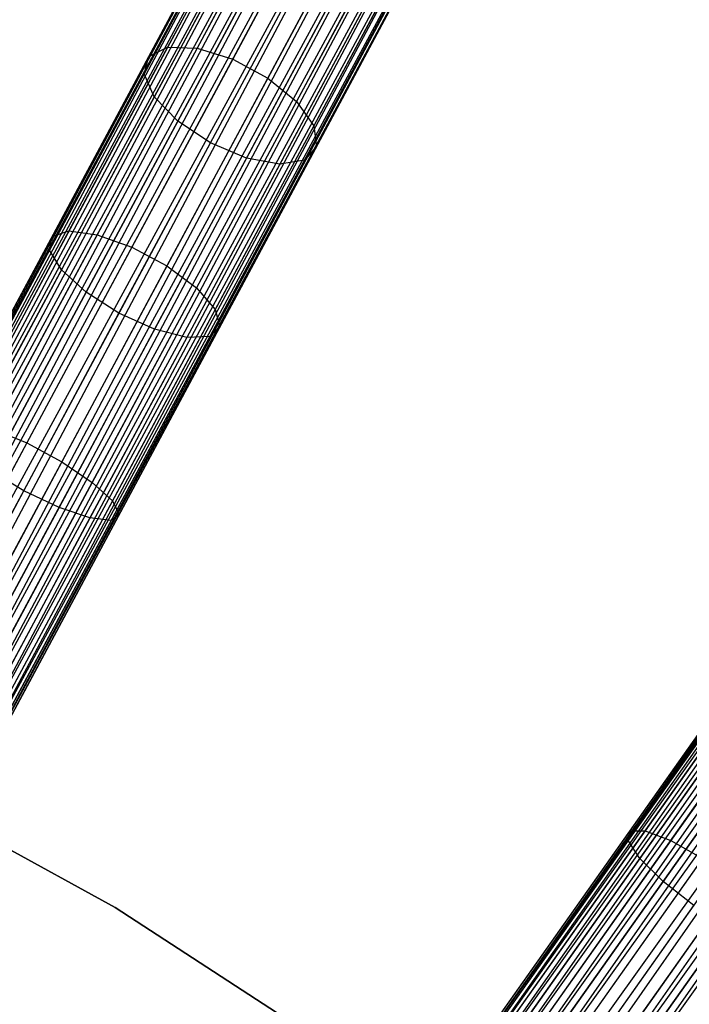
# Model space of a CAD drawing. Extents: x -102 to 102, y -101 to 102.
# Tile 458 of 481: x 31.57 to 38.56, y 53.51 to 63.78. Entities that reach past the tile are written whole.
import ezdxf

# ---------------------------------------------------------------- set-up
doc = ezdxf.new("R2010")
doc.units = 0
doc.header["$LTSCALE"] = 25.4
doc.layers.get('0').update_dxf_attribs({"linetype": 'CONTINUOUS'})

# ---------------------------------------------------------------- blocks, each defined once
blk = doc.blocks.new('NL2500011659_STL')
at = {"color": 0}
for p, q in [((19.595, 38.59, -7.395), (37.28, 71.523, -7.395)), ((19.595, 38.59, -7.605), (37.28, 71.523, -7.395)), ((19.595, 38.59, -7.605), (37.28, 71.523, -7.395)), ((19.595, 38.59, -7.395), (37.28, 71.523, -7.395)), ((37.28, 71.523, -7.395), (19.633, 38.57, -7.191)), ((37.28, 71.523, -7.395), (19.633, 38.57, -7.191)), ((37.318, 71.503, -7.809), (19.595, 38.59, -7.605)), ((37.318, 71.503, -7.809), (19.595, 38.59, -7.605)), ((19.633, 38.57, -7.809), (37.318, 71.503, -7.809)), ((19.633, 38.57, -7.809), (37.318, 71.503, -7.809)), ((19.633, 38.57, -7.191), (37.393, 71.463, -7)), ((19.633, 38.57, -7.191), (37.393, 71.463, -7)), ((19.708, 38.53, -8), (37.318, 71.503, -7.809)), ((19.708, 38.53, -8), (37.318, 71.503, -7.809)), ((19.708, 38.53, -7), (37.393, 71.463, -7)), ((19.708, 38.53, -7), (37.393, 71.463, -7)), ((37.501, 71.405, -8.169), (19.708, 38.53, -8)), ((37.501, 71.405, -8.169), (19.708, 38.53, -8)), ((37.393, 71.463, -7), (19.816, 38.471, -6.831)), ((37.393, 71.463, -7), (19.816, 38.471, -6.831)), ((19.816, 38.471, -8.169), (37.501, 71.405, -8.169)), ((19.816, 38.471, -8.169), (37.501, 71.405, -8.169)), ((19.953, 38.398, -8.309), (37.501, 71.405, -8.169)), ((19.953, 38.398, -8.309), (37.501, 71.405, -8.169)), ((19.816, 38.471, -6.831), (37.638, 71.331, -6.691)), ((19.816, 38.471, -6.831), (37.638, 71.331, -6.691)), ((19.953, 38.398, -6.691), (37.638, 71.331, -6.691)), ((19.953, 38.398, -6.691), (37.638, 71.331, -6.691)), ((37.638, 71.331, -6.691), (20.113, 38.312, -6.586)), ((37.638, 71.331, -6.691), (20.113, 38.312, -6.586)), ((37.797, 71.245, -8.414), (19.953, 38.398, -8.309)), ((37.797, 71.245, -8.414), (19.953, 38.398, -8.309)), ((20.113, 38.312, -8.414), (37.797, 71.245, -8.414)), ((20.113, 38.312, -8.414), (37.797, 71.245, -8.414)), ((20.288, 38.218, -8.478), (37.797, 71.245, -8.414)), ((20.288, 38.218, -8.478), (37.797, 71.245, -8.414)), ((20.113, 38.312, -6.586), (37.973, 71.151, -6.522)), ((20.113, 38.312, -6.586), (37.973, 71.151, -6.522)), ((20.288, 38.218, -6.522), (37.973, 71.151, -6.522)), ((20.288, 38.218, -6.522), (37.973, 71.151, -6.522)), ((20.288, 38.218, -8.478), (38.156, 71.053, -8.5)), ((20.288, 38.218, -8.478), (38.156, 71.053, -8.5)), ((20.471, 38.12, -6.5), (38.156, 71.053, -6.5)), ((20.471, 38.12, -6.5), (38.156, 71.053, -6.5)), ((20.471, 38.12, -8.5), (38.156, 71.053, -8.5)), ((20.471, 38.12, -8.5), (38.156, 71.053, -8.5)), ((20.654, 38.022, -8.478), (38.156, 71.053, -8.5)), ((20.654, 38.022, -8.478), (38.156, 71.053, -8.5)), ((20.654, 38.022, -6.522), (38.339, 70.955, -6.522)), ((20.654, 38.022, -6.522), (38.339, 70.955, -6.522)), ((38.339, 70.955, -6.522), (20.829, 37.927, -6.586)), ((38.339, 70.955, -6.522), (20.829, 37.927, -6.586)), ((38.514, 70.861, -8.414), (20.654, 38.022, -8.478)), ((38.514, 70.861, -8.414), (20.654, 38.022, -8.478)), ((20.829, 37.927, -8.414), (38.514, 70.861, -8.414)), ((20.829, 37.927, -8.414), (38.514, 70.861, -8.414)), ((20.989, 37.842, -8.309), (38.514, 70.861, -8.414)), ((20.989, 37.842, -8.309), (38.514, 70.861, -8.414)), ((20.829, 37.927, -6.586), (38.674, 70.775, -6.691)), ((20.829, 37.927, -6.586), (38.674, 70.775, -6.691)), ((20.989, 37.842, -6.691), (38.674, 70.775, -6.691)), ((20.989, 37.842, -6.691), (38.674, 70.775, -6.691)), ((38.811, 70.701, -8.169), (20.989, 37.842, -8.309)), ((38.811, 70.701, -8.169), (20.989, 37.842, -8.309)), ((38.674, 70.775, -6.691), (21.126, 37.768, -6.831)), ((38.674, 70.775, -6.691), (21.126, 37.768, -6.831)), ((21.126, 37.768, -8.169), (38.811, 70.701, -8.169)), ((21.126, 37.768, -8.169), (38.811, 70.701, -8.169)), ((21.234, 37.71, -8), (38.811, 70.701, -8.169)), ((21.234, 37.71, -8), (38.811, 70.701, -8.169)), ((21.126, 37.768, -6.831), (38.919, 70.643, -7)), ((21.126, 37.768, -6.831), (38.919, 70.643, -7)), ((21.234, 37.71, -7), (38.919, 70.643, -7)), ((21.234, 37.71, -7), (38.919, 70.643, -7)), ((38.994, 70.603, -7.809), (21.234, 37.71, -8)), ((38.994, 70.603, -7.809), (21.234, 37.71, -8)), ((38.919, 70.643, -7), (21.309, 37.67, -7.191)), ((38.919, 70.643, -7), (21.309, 37.67, -7.191)), ((21.309, 37.67, -7.809), (38.994, 70.603, -7.809)), ((21.309, 37.67, -7.809), (38.994, 70.603, -7.809)), ((21.309, 37.67, -7.191), (39.032, 70.582, -7.395)), ((21.309, 37.67, -7.191), (39.032, 70.582, -7.395)), ((21.347, 37.649, -7.605), (38.994, 70.603, -7.809)), ((21.347, 37.649, -7.605), (38.994, 70.603, -7.809)), ((39.032, 70.582, -7.395), (21.347, 37.649, -7.605)), ((21.347, 37.649, -7.395), (39.032, 70.582, -7.395)), ((39.032, 70.582, -7.395), (21.347, 37.649, -7.605)), ((21.347, 37.649, -7.395), (39.032, 70.582, -7.395)), ((24.19, 35.892, -7.395), (45.787, 66.402, -7.395)), ((24.19, 35.892, -7.605), (45.787, 66.402, -7.395)), ((24.19, 35.892, -7.605), (45.787, 66.402, -7.395)), ((24.19, 35.892, -7.395), (45.787, 66.402, -7.395)), ((45.823, 66.377, -7.809), (24.19, 35.892, -7.605)), ((45.823, 66.377, -7.809), (24.19, 35.892, -7.605)), ((45.787, 66.402, -7.395), (24.225, 35.867, -7.191)), ((45.787, 66.402, -7.395), (24.225, 35.867, -7.191)), ((24.225, 35.867, -7.809), (45.823, 66.377, -7.809)), ((24.225, 35.867, -7.809), (45.823, 66.377, -7.809)), ((24.294, 35.818, -8), (45.823, 66.377, -7.809)), ((24.294, 35.818, -8), (45.823, 66.377, -7.809)), ((24.225, 35.867, -7.191), (45.892, 66.328, -7)), ((24.225, 35.867, -7.191), (45.892, 66.328, -7)), ((24.294, 35.818, -7), (45.892, 66.328, -7)), ((24.294, 35.818, -7), (45.892, 66.328, -7)), ((45.892, 66.328, -7), (24.395, 35.747, -6.831)), ((45.892, 66.328, -7), (24.395, 35.747, -6.831)), ((45.993, 66.257, -8.169), (24.294, 35.818, -8)), ((45.993, 66.257, -8.169), (24.294, 35.818, -8)), ((24.395, 35.747, -8.169), (45.993, 66.257, -8.169)), ((24.395, 35.747, -8.169), (45.993, 66.257, -8.169)), ((24.395, 35.747, -6.831), (46.119, 66.167, -6.691)), ((24.395, 35.747, -6.831), (46.119, 66.167, -6.691)), ((24.522, 35.657, -8.309), (45.993, 66.257, -8.169)), ((24.522, 35.657, -8.309), (45.993, 66.257, -8.169)), ((24.522, 35.657, -6.691), (46.119, 66.167, -6.691)), ((24.522, 35.657, -6.691), (46.119, 66.167, -6.691)), ((46.119, 66.167, -6.691), (24.669, 35.552, -6.586)), ((46.119, 66.167, -6.691), (24.669, 35.552, -6.586)), ((46.267, 66.062, -8.414), (24.522, 35.657, -8.309)), ((46.267, 66.062, -8.414), (24.522, 35.657, -8.309)), ((24.669, 35.552, -8.414), (46.267, 66.062, -8.414)), ((24.669, 35.552, -8.414), (46.267, 66.062, -8.414)), ((24.832, 35.437, -8.478), (46.267, 66.062, -8.414)), ((24.832, 35.437, -8.478), (46.267, 66.062, -8.414)), ((24.669, 35.552, -6.586), (46.429, 65.947, -6.522)), ((24.669, 35.552, -6.586), (46.429, 65.947, -6.522)), ((24.832, 35.437, -6.522), (46.429, 65.947, -6.522)), ((24.832, 35.437, -6.522), (46.429, 65.947, -6.522)), ((24.832, 35.437, -8.478), (46.599, 65.827, -8.5)), ((24.832, 35.437, -8.478), (46.599, 65.827, -8.5)), ((25.001, 35.317, -6.5), (46.599, 65.827, -6.5)), ((25.001, 35.317, -6.5), (46.599, 65.827, -6.5)), ((25.001, 35.317, -8.5), (46.599, 65.827, -8.5)), ((25.001, 35.317, -8.5), (46.599, 65.827, -8.5)), ((25.171, 35.197, -8.478), (46.599, 65.827, -8.5)), ((25.171, 35.197, -8.478), (46.599, 65.827, -8.5)), ((25.171, 35.197, -6.522), (46.769, 65.707, -6.522)), ((25.171, 35.197, -6.522), (46.769, 65.707, -6.522)), ((46.769, 65.707, -6.522), (25.333, 35.082, -6.586)), ((46.769, 65.707, -6.522), (25.333, 35.082, -6.586)), ((46.931, 65.592, -8.414), (25.171, 35.197, -8.478)), ((46.931, 65.592, -8.414), (25.171, 35.197, -8.478)), ((25.333, 35.082, -8.414), (46.931, 65.592, -8.414)), ((25.333, 35.082, -8.414), (46.931, 65.592, -8.414)), ((25.481, 34.978, -8.309), (46.931, 65.592, -8.414)), ((25.481, 34.978, -8.309), (46.931, 65.592, -8.414)), ((25.333, 35.082, -6.586), (47.079, 65.488, -6.691)), ((25.333, 35.082, -6.586), (47.079, 65.488, -6.691)), ((34.085, 65.302, -304.678), (33.113, 63.493, -305.852)), ((34.085, 65.302, -304.678), (33.113, 63.493, -305.852)), ((34.41, 65.319, -304.937), (33.423, 63.483, -306.129)), ((34.41, 65.319, -304.937), (33.423, 63.483, -306.129)), ((33.869, 65.173, -304.346), (32.917, 63.398, -305.498)), ((33.869, 65.173, -304.346), (32.917, 63.398, -305.498)), ((34.788, 65.22, -305.078), (33.794, 63.369, -306.28)), ((34.788, 65.22, -305.078), (33.794, 63.369, -306.28)), ((33.801, 64.953, -304), (32.868, 63.215, -305.128)), ((33.801, 64.953, -304), (32.868, 63.215, -305.128)), ((35.154, 65.024, -305.078), (34.16, 63.172, -306.28)), ((35.154, 65.024, -305.078), (34.16, 63.172, -306.28)), ((35.445, 64.763, -304.937), (34.459, 62.926, -306.129)), ((35.445, 64.763, -304.937), (34.459, 62.926, -306.129)), ((33.891, 64.682, -303.698), (32.975, 62.976, -304.806)), ((33.891, 64.682, -303.698), (32.975, 62.976, -304.806)), ((35.611, 64.483, -304.678), (34.639, 62.673, -305.852)), ((35.611, 64.483, -304.678), (34.639, 62.673, -305.852)), ((34.124, 64.405, -303.493), (33.22, 62.721, -304.587)), ((34.124, 64.405, -303.493), (33.22, 62.721, -304.587)), ((35.622, 64.232, -304.346), (34.669, 62.457, -305.498)), ((35.622, 64.232, -304.346), (34.669, 62.457, -305.498)), ((33.56, 62.494, -304.509), (34.46, 64.171, -303.421)), ((33.56, 62.494, -304.509), (34.46, 64.171, -303.421)), ((34.841, 64.02, -303.493), (33.936, 62.336, -304.587)), ((34.841, 64.02, -303.493), (33.936, 62.336, -304.587)), ((35.477, 64.053, -304), (34.543, 62.316, -305.128)), ((35.477, 64.053, -304), (34.543, 62.316, -305.128)), ((35.2, 63.979, -303.698), (34.284, 62.273, -304.806)), ((35.2, 63.979, -303.698), (34.284, 62.273, -304.806)), ((32.917, 63.398, -305.498), (31.907, 61.519, -306.41)), ((32.917, 63.398, -305.498), (31.907, 61.519, -306.41)), ((33.113, 63.493, -305.852), (32.084, 61.577, -306.782)), ((33.113, 63.493, -305.852), (32.084, 61.577, -306.782)), ((33.423, 63.483, -306.129), (32.379, 61.537, -307.073)), ((33.423, 63.483, -306.129), (32.379, 61.537, -307.073)), ((32.868, 63.215, -305.128), (32.917, 63.398, -305.498)), ((32.868, 63.215, -305.128), (32.917, 63.398, -305.498)), ((32.917, 63.398, -305.498), (33.113, 63.493, -305.852)), ((32.917, 63.398, -305.498), (33.113, 63.493, -305.852)), ((33.113, 63.493, -305.852), (33.423, 63.483, -306.129)), ((33.113, 63.493, -305.852), (33.423, 63.483, -306.129)), ((33.423, 63.483, -306.129), (33.794, 63.369, -306.28)), ((33.423, 63.483, -306.129), (33.794, 63.369, -306.28)), ((33.794, 63.369, -306.28), (32.741, 61.408, -307.232)), ((33.794, 63.369, -306.28), (32.741, 61.408, -307.232)), ((33.794, 63.369, -306.28), (34.16, 63.172, -306.28)), ((33.794, 63.369, -306.28), (34.16, 63.172, -306.28)), ((32.868, 63.215, -305.128), (31.879, 61.375, -306.021)), ((32.868, 63.215, -305.128), (31.879, 61.375, -306.021)), ((32.975, 62.976, -304.806), (32.868, 63.215, -305.128)), ((32.975, 62.976, -304.806), (32.868, 63.215, -305.128)), ((34.16, 63.172, -306.28), (33.107, 61.212, -307.232)), ((34.16, 63.172, -306.28), (33.107, 61.212, -307.232)), ((34.16, 63.172, -306.28), (34.459, 62.926, -306.129)), ((34.16, 63.172, -306.28), (34.459, 62.926, -306.129)), ((32.975, 62.976, -304.806), (32.005, 61.169, -305.683)), ((32.975, 62.976, -304.806), (32.005, 61.169, -305.683)), ((33.22, 62.721, -304.587), (32.975, 62.976, -304.806)), ((33.22, 62.721, -304.587), (32.975, 62.976, -304.806)), ((34.459, 62.926, -306.129), (33.415, 60.981, -307.073)), ((34.459, 62.926, -306.129), (33.415, 60.981, -307.073)), ((34.459, 62.926, -306.129), (34.639, 62.673, -305.852)), ((34.459, 62.926, -306.129), (34.639, 62.673, -305.852)), ((33.22, 62.721, -304.587), (32.262, 60.936, -305.453)), ((33.22, 62.721, -304.587), (32.262, 60.936, -305.453)), ((33.56, 62.494, -304.509), (33.22, 62.721, -304.587)), ((33.56, 62.494, -304.509), (33.22, 62.721, -304.587)), ((34.639, 62.673, -305.852), (33.61, 60.757, -306.782)), ((34.639, 62.673, -305.852), (33.61, 60.757, -306.782)), ((34.639, 62.673, -305.852), (34.669, 62.457, -305.498)), ((34.639, 62.673, -305.852), (34.669, 62.457, -305.498)), ((32.606, 60.718, -305.372), (33.56, 62.494, -304.509)), ((32.606, 60.718, -305.372), (33.56, 62.494, -304.509)), ((33.936, 62.336, -304.587), (33.56, 62.494, -304.509)), ((33.936, 62.336, -304.587), (33.56, 62.494, -304.509)), ((34.669, 62.457, -305.498), (33.66, 60.578, -306.41)), ((34.669, 62.457, -305.498), (33.66, 60.578, -306.41)), ((34.669, 62.457, -305.498), (34.543, 62.316, -305.128)), ((34.669, 62.457, -305.498), (34.543, 62.316, -305.128)), ((33.936, 62.336, -304.587), (32.978, 60.552, -305.453)), ((33.936, 62.336, -304.587), (32.978, 60.552, -305.453)), ((34.284, 62.273, -304.806), (33.314, 60.466, -305.683)), ((34.284, 62.273, -304.806), (33.314, 60.466, -305.683)), ((34.543, 62.316, -305.128), (33.555, 60.475, -306.021)), ((34.543, 62.316, -305.128), (33.555, 60.475, -306.021)), ((34.284, 62.273, -304.806), (33.936, 62.336, -304.587)), ((34.284, 62.273, -304.806), (33.936, 62.336, -304.587)), ((34.543, 62.316, -305.128), (34.284, 62.273, -304.806)), ((34.543, 62.316, -305.128), (34.284, 62.273, -304.806)), ((32.084, 61.577, -306.782), (31.011, 59.579, -307.456)), ((32.084, 61.577, -306.782), (31.011, 59.579, -307.456)), ((31.907, 61.519, -306.41), (32.084, 61.577, -306.782)), ((31.907, 61.519, -306.41), (32.084, 61.577, -306.782)), ((32.084, 61.577, -306.782), (32.379, 61.537, -307.073)), ((32.084, 61.577, -306.782), (32.379, 61.537, -307.073)), ((31.907, 61.519, -306.41), (30.855, 59.56, -307.071)), ((31.907, 61.519, -306.41), (30.855, 59.56, -307.071)), ((32.379, 61.537, -307.073), (31.29, 59.509, -307.757)), ((32.379, 61.537, -307.073), (31.29, 59.509, -307.757)), ((31.879, 61.375, -306.021), (31.907, 61.519, -306.41)), ((31.879, 61.375, -306.021), (31.907, 61.519, -306.41)), ((32.379, 61.537, -307.073), (32.741, 61.408, -307.232)), ((32.379, 61.537, -307.073), (32.741, 61.408, -307.232)), ((31.879, 61.375, -306.021), (30.849, 59.456, -306.668)), ((31.879, 61.375, -306.021), (30.849, 59.456, -306.668)), ((32.741, 61.408, -307.232), (31.643, 59.364, -307.921)), ((32.741, 61.408, -307.232), (31.643, 59.364, -307.921)), ((32.005, 61.169, -305.683), (31.879, 61.375, -306.021)), ((32.005, 61.169, -305.683), (31.879, 61.375, -306.021)), ((32.741, 61.408, -307.232), (33.107, 61.212, -307.232)), ((32.741, 61.408, -307.232), (33.107, 61.212, -307.232)), ((32.005, 61.169, -305.683), (30.993, 59.285, -306.318)), ((32.005, 61.169, -305.683), (30.993, 59.285, -306.318)), ((32.262, 60.936, -305.453), (32.005, 61.169, -305.683)), ((32.262, 60.936, -305.453), (32.005, 61.169, -305.683)), ((33.107, 61.212, -307.232), (32.009, 59.167, -307.921)), ((33.107, 61.212, -307.232), (32.009, 59.167, -307.921)), ((33.107, 61.212, -307.232), (33.415, 60.981, -307.073)), ((33.107, 61.212, -307.232), (33.415, 60.981, -307.073)), ((32.262, 60.936, -305.453), (31.263, 59.076, -306.08)), ((32.262, 60.936, -305.453), (31.263, 59.076, -306.08)), ((32.606, 60.718, -305.372), (32.262, 60.936, -305.453)), ((32.606, 60.718, -305.372), (32.262, 60.936, -305.453)), ((33.415, 60.981, -307.073), (32.326, 58.953, -307.757)), ((33.415, 60.981, -307.073), (32.326, 58.953, -307.757)), ((33.415, 60.981, -307.073), (33.61, 60.757, -306.782)), ((33.415, 60.981, -307.073), (33.61, 60.757, -306.782)), ((33.61, 60.757, -306.782), (32.537, 58.759, -307.456)), ((33.61, 60.757, -306.782), (32.537, 58.759, -307.456)), ((33.61, 60.757, -306.782), (33.66, 60.578, -306.41)), ((33.61, 60.757, -306.782), (33.66, 60.578, -306.41)), ((31.612, 58.866, -305.996), (32.606, 60.718, -305.372)), ((31.612, 58.866, -305.996), (32.606, 60.718, -305.372)), ((32.978, 60.552, -305.453), (32.606, 60.718, -305.372)), ((32.978, 60.552, -305.453), (32.606, 60.718, -305.372)), ((32.978, 60.552, -305.453), (31.98, 58.691, -306.08)), ((32.978, 60.552, -305.453), (31.98, 58.691, -306.08)), ((33.66, 60.578, -306.41), (32.608, 58.619, -307.071)), ((33.66, 60.578, -306.41), (32.608, 58.619, -307.071)), ((33.314, 60.466, -305.683), (32.978, 60.552, -305.453)), ((33.314, 60.466, -305.683), (32.978, 60.552, -305.453)), ((33.66, 60.578, -306.41), (33.555, 60.475, -306.021)), ((33.66, 60.578, -306.41), (33.555, 60.475, -306.021)), ((33.314, 60.466, -305.683), (32.302, 58.582, -306.318)), ((33.314, 60.466, -305.683), (32.302, 58.582, -306.318)), ((33.555, 60.475, -306.021), (32.525, 58.556, -306.668)), ((33.555, 60.475, -306.021), (32.525, 58.556, -306.668)), ((33.555, 60.475, -306.021), (33.314, 60.466, -305.683)), ((33.555, 60.475, -306.021), (33.314, 60.466, -305.683)), ((31.29, 59.509, -307.757), (31.643, 59.364, -307.921)), ((31.29, 59.509, -307.757), (31.643, 59.364, -307.921)), ((31.643, 59.364, -307.921), (30.515, 57.263, -308.338)), ((31.643, 59.364, -307.921), (30.515, 57.263, -308.338)), ((31.643, 59.364, -307.921), (32.009, 59.167, -307.921)), ((31.643, 59.364, -307.921), (32.009, 59.167, -307.921)), ((32.009, 59.167, -307.921), (30.881, 57.066, -308.338)), ((32.009, 59.167, -307.921), (30.881, 57.066, -308.338)), ((31.612, 58.866, -305.996), (31.263, 59.076, -306.08)), ((31.612, 58.866, -305.996), (31.263, 59.076, -306.08)), ((32.009, 59.167, -307.921), (32.326, 58.953, -307.757)), ((32.009, 59.167, -307.921), (32.326, 58.953, -307.757)), ((32.326, 58.953, -307.757), (31.207, 56.869, -308.17)), ((32.326, 58.953, -307.757), (31.207, 56.869, -308.17)), ((32.326, 58.953, -307.757), (32.537, 58.759, -307.456)), ((32.326, 58.953, -307.757), (32.537, 58.759, -307.456)), ((30.59, 56.964, -306.374), (31.612, 58.866, -305.996)), ((30.59, 56.964, -306.374), (31.612, 58.866, -305.996)), ((31.98, 58.691, -306.08), (31.612, 58.866, -305.996)), ((31.98, 58.691, -306.08), (31.612, 58.866, -305.996)), ((31.98, 58.691, -306.08), (30.953, 56.78, -306.459)), ((31.98, 58.691, -306.08), (30.953, 56.78, -306.459)), ((32.537, 58.759, -307.456), (31.435, 56.706, -307.863)), ((32.537, 58.759, -307.456), (31.435, 56.706, -307.863)), ((32.302, 58.582, -306.318), (31.98, 58.691, -306.08)), ((32.302, 58.582, -306.318), (31.98, 58.691, -306.08)), ((32.537, 58.759, -307.456), (32.608, 58.619, -307.071)), ((32.537, 58.759, -307.456), (32.608, 58.619, -307.071)), ((32.302, 58.582, -306.318), (31.263, 56.646, -306.702)), ((32.302, 58.582, -306.318), (31.263, 56.646, -306.702)), ((32.608, 58.619, -307.071), (31.526, 56.605, -307.471)), ((32.608, 58.619, -307.071), (31.526, 56.605, -307.471)), ((32.525, 58.556, -306.668), (32.302, 58.582, -306.318)), ((32.525, 58.556, -306.668), (32.302, 58.582, -306.318)), ((32.608, 58.619, -307.071), (32.525, 58.556, -306.668)), ((32.608, 58.619, -307.071), (32.525, 58.556, -306.668)), ((32.525, 58.556, -306.668), (31.466, 56.584, -307.06)), ((32.525, 58.556, -306.668), (31.466, 56.584, -307.06)), ((39.226, 57.134, -306.41), (37.941, 55.318, -307.071)), ((39.226, 57.134, -306.41), (37.941, 55.318, -307.071)), ((39.409, 57.169, -306.782), (38.099, 55.318, -307.456)), ((39.409, 57.169, -306.782), (38.099, 55.318, -307.456)), ((39.697, 57.094, -307.073), (38.367, 55.215, -307.757)), ((39.697, 57.094, -307.073), (38.367, 55.215, -307.757)), ((39.181, 56.994, -306.021), (37.922, 55.216, -306.668)), ((39.181, 56.994, -306.021), (37.922, 55.216, -306.668)), ((32.567, 54.516, -308.5), (28.402, 56.796, -308.5)), ((28.402, 56.796, -318), (32.567, 54.516, -318)), ((32.567, 54.516, -308.5), (28.402, 56.796, -308.5)), ((28.402, 56.796, -318), (32.567, 54.516, -318)), ((39.28, 56.774, -305.683), (38.044, 55.029, -306.318)), ((39.28, 56.774, -305.683), (38.044, 55.029, -306.318)), ((39.506, 56.512, -305.453), (38.287, 54.789, -306.08)), ((39.506, 56.512, -305.453), (38.287, 54.789, -306.08)), ((37.941, 55.318, -307.071), (36.621, 53.453, -307.471)), ((37.941, 55.318, -307.071), (36.621, 53.453, -307.471)), ((38.099, 55.318, -307.456), (36.752, 53.416, -307.863)), ((38.099, 55.318, -307.456), (36.752, 53.416, -307.863)), ((37.922, 55.216, -306.668), (37.941, 55.318, -307.071)), ((37.922, 55.216, -306.668), (37.941, 55.318, -307.071)), ((37.941, 55.318, -307.071), (38.099, 55.318, -307.456)), ((37.941, 55.318, -307.071), (38.099, 55.318, -307.456)), ((38.099, 55.318, -307.456), (38.367, 55.215, -307.757)), ((38.099, 55.318, -307.456), (38.367, 55.215, -307.757)), ((37.922, 55.216, -306.668), (36.629, 53.389, -307.06)), ((37.922, 55.216, -306.668), (36.629, 53.389, -307.06)), ((38.367, 55.215, -307.757), (37, 53.284, -308.17)), ((38.367, 55.215, -307.757), (37, 53.284, -308.17)), ((38.044, 55.029, -306.318), (37.922, 55.216, -306.668)), ((38.044, 55.029, -306.318), (37.922, 55.216, -306.668)), ((38.367, 55.215, -307.757), (38.699, 55.027, -307.921)), ((38.367, 55.215, -307.757), (38.699, 55.027, -307.921)), ((38.044, 55.029, -306.318), (36.775, 53.235, -306.702)), ((38.044, 55.029, -306.318), (36.775, 53.235, -306.702)), ((38.699, 55.027, -307.921), (37.321, 53.081, -308.338)), ((38.699, 55.027, -307.921), (37.321, 53.081, -308.338)), ((38.287, 54.789, -306.08), (38.044, 55.029, -306.318)), ((38.287, 54.789, -306.08), (38.044, 55.029, -306.318)), ((38.287, 54.789, -306.08), (37.033, 53.018, -306.459)), ((38.287, 54.789, -306.08), (37.033, 53.018, -306.459)), ((39.038, 54.787, -307.921), (37.661, 52.841, -308.338)), ((39.038, 54.787, -307.921), (37.661, 52.841, -308.338)), ((38.607, 54.537, -305.996), (38.287, 54.789, -306.08)), ((38.607, 54.537, -305.996), (38.287, 54.789, -306.08)), ((36.55, 51.931, -308.5), (32.567, 54.516, -308.5)), ((32.567, 54.516, -318), (36.55, 51.931, -318)), ((32.567, 54.516, -308.5), (32.567, 54.516, -318)), ((36.55, 51.931, -308.5), (32.567, 54.516, -308.5)), ((32.567, 54.516, -318), (36.55, 51.931, -318)), ((32.567, 54.516, -308.5), (32.567, 54.516, -318)), ((37.359, 52.775, -306.374), (38.607, 54.537, -305.996)), ((37.359, 52.775, -306.374), (38.607, 54.537, -305.996)), ((38.951, 54.319, -306.08), (37.697, 52.548, -306.459)), ((38.951, 54.319, -306.08), (37.697, 52.548, -306.459))]:
    blk.add_line(p, q, dxfattribs=at)

msp = doc.modelspace()

# ---------------------------------------------------------------- block references
at = {"color": 0}
msp.add_blockref('NL2500011659_STL', (0, 0), dxfattribs=at)

doc.saveas('drawing.dxf')
